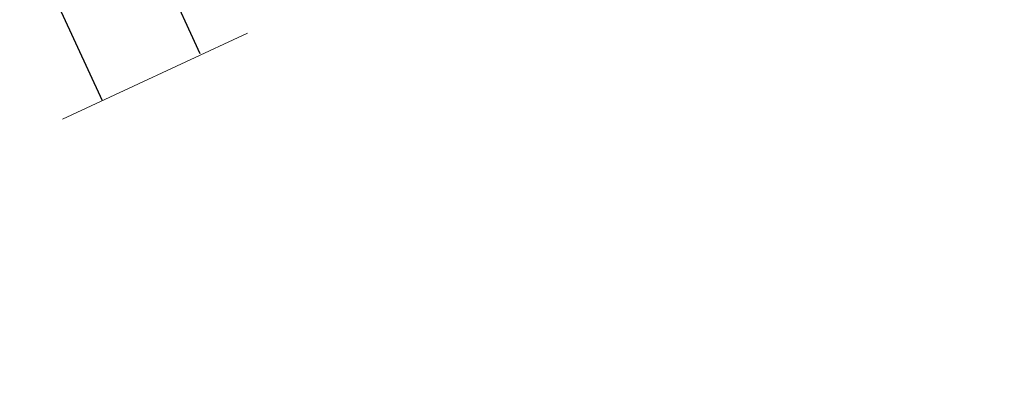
# Model space of a CAD drawing. Header units: metres. Extents: x 7523615 to 7533948, y 5492686 to 5502120.
# Tile 485 of 656: x 7531205.72 to 7531210.55, y 5499064.65 to 5499066.45. Entities that reach past the tile are written whole.
import ezdxf

# ---------------------------------------------------------------- set-up
doc = ezdxf.new("R2010")
doc.units = ezdxf.units.M
doc.linetypes.add('1.0_0.5', pattern=[1.5, 1, -0.5])

msp = doc.modelspace()

# ---------------------------------------------------------------- linework, layer by layer
at = {"layer": '000 Inne (niezydentyfikowane)', "color": 7, "linetype": 'CONTINUOUS', "lineweight": 25, "flags": 128}
for points in [[(7531206.61, 5499066.28), (7531205.95, 5499067.72)], [(7531206.13, 5499066.05), (7531205.8, 5499066.77)]]:
    msp.add_lwpolyline(points, dxfattribs=at)
at = {"layer": 'skarpa nieumocniona', "color": 7, "linetype": '1.0_0.5', "lineweight": 18, "flags": 128}
msp.add_lwpolyline([(7531096.86, 5498998.94), (7531096.17, 5499000.14), (7531132.43, 5499025.99), (7531177.74, 5499054.09), (7531208.27, 5499068.84), (7531243.9, 5499084.23), (7531288.75, 5499106.77), (7531330.31, 5499137.62), (7531363.99, 5499165.3), (7531403.39, 5499198.23), (7531426, 5499213.98), (7531477.8, 5499243.06), (7531506.76, 5499258.69), (7531507.93, 5499256.79), (7531504.04, 5499254.54), (7531472.49, 5499237.11), (7531448.55, 5499223.73), (7531427.2, 5499212.72), (7531404.87, 5499196.56), (7531364.93, 5499163.96), (7531331.88, 5499136.62), (7531289.13, 5499105.38), (7531245.01, 5499082.9), (7531210.16, 5499067.92), (7531178.38, 5499053.18), (7531133.03, 5499024.54)], close=True, dxfattribs=at)
msp.add_lwpolyline([(7531096.86, 5498998.94), (7531096.17, 5499000.14), (7531132.43, 5499025.99), (7531177.74, 5499054.09), (7531208.27, 5499068.84), (7531243.9, 5499084.23), (7531288.75, 5499106.77), (7531330.31, 5499137.62), (7531363.99, 5499165.3), (7531403.39, 5499198.23), (7531426, 5499213.98), (7531477.8, 5499243.06), (7531506.76, 5499258.69), (7531507.93, 5499256.79), (7531504.04, 5499254.54), (7531472.49, 5499237.11), (7531448.55, 5499223.73), (7531427.2, 5499212.72), (7531404.87, 5499196.56), (7531364.93, 5499163.96), (7531331.88, 5499136.62), (7531289.13, 5499105.38), (7531245.01, 5499082.9), (7531210.16, 5499067.92), (7531178.38, 5499053.18), (7531133.03, 5499024.54)], close=True, dxfattribs=at)

doc.saveas('drawing.dxf')
